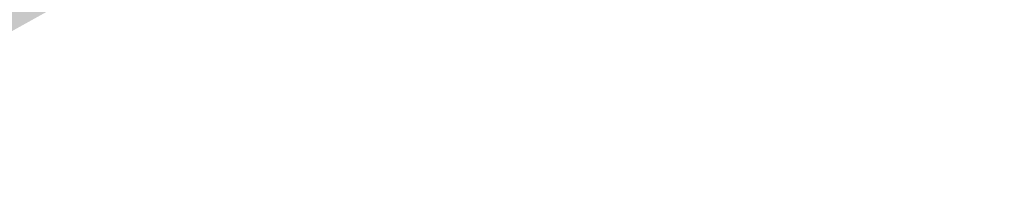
# Model space of a CAD drawing. Header units: metres. Extents: x 164696 to 183842, y 382615 to 387356.
# Tile 1022 of 1056: x 182780.568 to 182784.879, y 386676.746 to 386677.524. Entities that reach past the tile are written whole.
import ezdxf

# ---------------------------------------------------------------- set-up
doc = ezdxf.new("R2010")
doc.units = ezdxf.units.M
doc.layers.add('C3D-SURFACE_TINSURFACE', color=7, linetype='Continuous')

msp = doc.modelspace()

# ---------------------------------------------------------------- linework, layer by layer
at = {"layer": 'C3D-SURFACE_TINSURFACE', "color": 11, "linetype": 'Continuous', "lineweight": -3, "true_color": 0xff8585}
for points in [[(182779.2269, 386676.7462), (182784.8788, 386679.8926), (182784.7057, 386679.8008)], [(182779.2269, 386676.7462), (182784.7057, 386679.8008), (182781.6269, 386678.103)], [(182779.2269, 386676.7462), (182781.6269, 386678.103), (182781.0297, 386677.7963)], [(182779.2269, 386676.7462), (182781.0297, 386677.7963), (182779.8383, 386677.1954)]]:
    msp.add_solid(points, dxfattribs=at)
at = {"layer": 'C3D-SURFACE_TINSURFACE', "color": 1, "linetype": 'Continuous', "lineweight": -3, "true_color": 0xe60000}
msp.add_solid([(182781.0297, 386677.7963), (182780.4498, 386677.6446), (182779.8383, 386677.1954)], dxfattribs=at)

doc.saveas('drawing.dxf')
